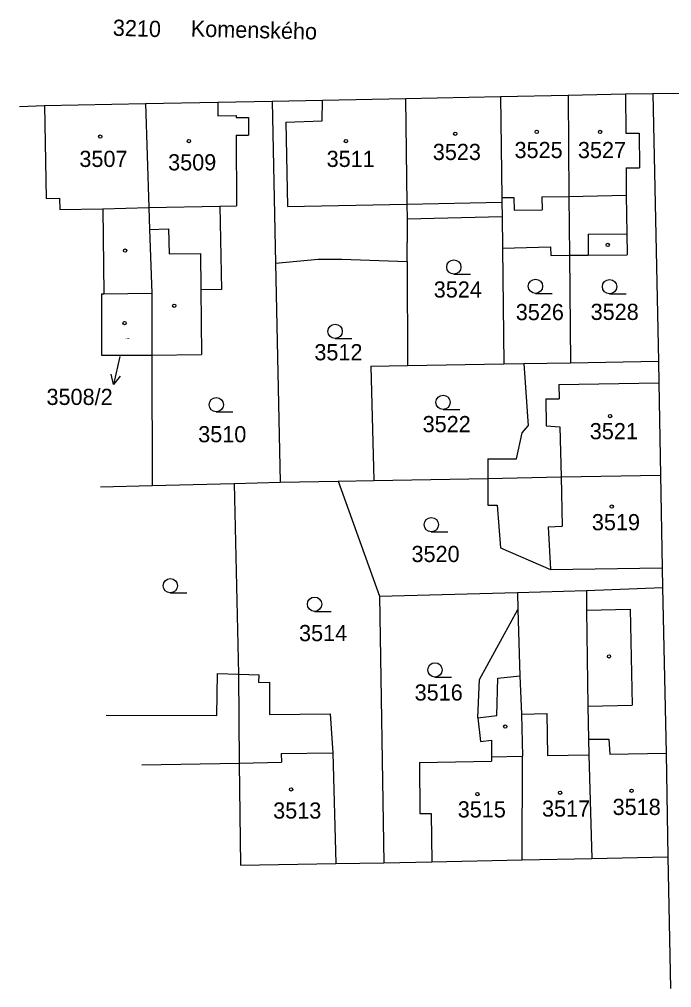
# Model space of a CAD drawing. Extents: x -735092 to -733385, y -1122435 to -1118992.
# Drawn here: x -734514.4 to -734445.9, y -1120442.6 to -1120340.9 of the extents above; entities that cross this region are included whole.
import ezdxf

# ---------------------------------------------------------------- set-up
doc = ezdxf.new("R2010")
doc.units = 0
for name, color, linetype in [('Vrstva 1', 7, 'Continuous'), ('Vrstva 15', 7, 'Continuous'), ('Vrstva 16', 7, 'Continuous'), ('Vrstva 18', 7, 'Continuous'), ('Vrstva 19', 7, 'Continuous'), ('Vrstva 25', 7, 'Continuous'), ('Vrstva 4', 7, 'Continuous')]:
    doc.layers.add(name, color=color, linetype=linetype)

msp = doc.modelspace()

# ---------------------------------------------------------------- linework, layer by layer
at = {"layer": 'Vrstva 1'}
for points in [[(-734463.86, -1120348.96), (-734456.74, -1120348.82)], [(-734456.74, -1120348.82), (-734450.71, -1120348.7)], [(-734456.74, -1120348.82), (-734456.66, -1120359.46)], [(-734450.71, -1120348.7), (-734447.83, -1120348.64)], [(-734450.71, -1120348.7), (-734450.68, -1120352.83)], [(-734447.83, -1120348.64), (-734432.35, -1120348.47)], [(-734447.83, -1120348.64), (-734447.24, -1120376.78)], [(-734514.43, -1120350.01), (-734511.78, -1120349.93)], [(-734511.78, -1120349.93), (-734501.18, -1120349.72)], [(-734511.78, -1120349.93), (-734511.6, -1120359.68)], [(-734501.18, -1120349.72), (-734493.57, -1120349.55)], [(-734501.18, -1120349.72), (-734500.82, -1120360.64)], [(-734493.57, -1120349.55), (-734487.86, -1120349.45)], [(-734493.57, -1120349.55), (-734493.57, -1120351.01)], [(-734487.86, -1120349.45), (-734482.58, -1120349.34)], [(-734487.86, -1120349.45), (-734487.5, -1120366.46)], [(-734482.58, -1120349.34), (-734473.84, -1120349.17)], [(-734473.84, -1120349.17), (-734463.86, -1120348.96)], [(-734473.84, -1120349.17), (-734473.69, -1120360.28)], [(-734463.86, -1120348.96), (-734463.71, -1120359.58)], [(-734493.57, -1120351.01), (-734491.64, -1120350.97)], [(-734491.64, -1120350.97), (-734491.64, -1120351.19)], [(-734491.64, -1120351.19), (-734490.35, -1120351.19)], [(-734490.35, -1120351.19), (-734490.35, -1120353.03)], [(-734450.68, -1120352.83), (-734449.27, -1120352.82)], [(-734449.27, -1120352.82), (-734449.23, -1120356.46)], [(-734491.63, -1120353.03), (-734490.35, -1120353.03)], [(-734491.63, -1120353.03), (-734491.61, -1120360.44)], [(-734450.65, -1120356.47), (-734449.23, -1120356.46)], [(-734450.65, -1120356.47), (-734450.63, -1120359.34)], [(-734511.6, -1120359.68), (-734510.2, -1120359.66)], [(-734510.2, -1120359.66), (-734510.18, -1120360.84)], [(-734463.71, -1120359.58), (-734463.7, -1120360.07)], [(-734463.7, -1120360.07), (-734463.68, -1120361.58)], [(-734456.66, -1120359.46), (-734456.61, -1120365.65)], [(-734450.63, -1120359.34), (-734450.58, -1120363.4)], [(-734510.18, -1120360.84), (-734505.67, -1120360.78)], [(-734505.67, -1120360.78), (-734505.56, -1120369.7)], [(-734500.82, -1120360.64), (-734500.74, -1120362.93)], [(-734493.37, -1120360.48), (-734491.61, -1120360.44)], [(-734493.37, -1120360.48), (-734493.18, -1120369.23)], [(-734473.69, -1120360.28), (-734473.67, -1120361.82)], [(-734473.67, -1120361.82), (-734463.68, -1120361.58)], [(-734473.67, -1120361.82), (-734473.65, -1120364.29)], [(-734463.68, -1120361.58), (-734463.64, -1120364.89)], [(-734500.74, -1120362.93), (-734500.52, -1120369.62)], [(-734450.58, -1120363.4), (-734450.55, -1120365.6)], [(-734473.65, -1120366.31), (-734473.65, -1120364.29)], [(-734463.64, -1120364.89), (-734458.59, -1120364.77)], [(-734463.64, -1120364.89), (-734463.49, -1120377.06)], [(-734458.59, -1120364.77), (-734458.58, -1120365.67)], [(-734487.5, -1120366.46), (-734483.02, -1120366.07)], [(-734483.02, -1120366.07), (-734480.55, -1120366.04)], [(-734480.55, -1120366.04), (-734473.65, -1120366.31)], [(-734458.58, -1120365.67), (-734456.61, -1120365.65)], [(-734456.61, -1120365.65), (-734454.63, -1120365.64)], [(-734456.61, -1120365.65), (-734456.48, -1120376.94)], [(-734454.63, -1120365.64), (-734450.55, -1120365.6)], [(-734487.5, -1120366.46), (-734487.01, -1120389.49)], [(-734473.65, -1120366.31), (-734473.64, -1120377.23)], [(-734495.35, -1120369.21), (-734493.18, -1120369.23)], [(-734495.35, -1120369.21), (-734495.27, -1120376.06)], [(-734505.81, -1120369.7), (-734505.8, -1120376.14)], [(-734505.81, -1120369.7), (-734505.56, -1120369.7)], [(-734505.56, -1120369.7), (-734500.52, -1120369.62)], [(-734500.52, -1120369.62), (-734500.5, -1120376.13)], [(-734505.8, -1120376.14), (-734500.5, -1120376.13)], [(-734500.5, -1120376.13), (-734495.27, -1120376.06)], [(-734500.5, -1120376.13), (-734500.47, -1120389.84)], [(-734477.47, -1120377.3), (-734473.64, -1120377.23)], [(-734477.47, -1120377.3), (-734477.17, -1120389.31)], [(-734473.64, -1120377.23), (-734463.49, -1120377.06)], [(-734463.49, -1120377.06), (-734461.41, -1120377.02)], [(-734461.41, -1120377.02), (-734456.48, -1120376.94)], [(-734461.41, -1120377.02), (-734460.96, -1120383.57)], [(-734456.48, -1120376.94), (-734447.24, -1120376.78)], [(-734447.24, -1120376.78), (-734447.2, -1120379.06)], [(-734447.2, -1120379.06), (-734447.02, -1120388.74)], [(-734462.18, -1120387.04), (-734461.58, -1120384.3)], [(-734461.58, -1120384.3), (-734460.96, -1120383.57)], [(-734465.19, -1120387.03), (-734462.18, -1120387.04)], [(-734465.19, -1120387.03), (-734465.19, -1120389.08)], [(-734491.84, -1120389.62), (-734487.01, -1120389.49)], [(-734487.01, -1120389.49), (-734480.93, -1120389.38)], [(-734480.93, -1120389.38), (-734477.17, -1120389.31)], [(-734480.93, -1120389.38), (-734476.58, -1120401.47)], [(-734477.17, -1120389.31), (-734465.19, -1120389.08)], [(-734465.19, -1120389.08), (-734457.49, -1120388.93)], [(-734465.19, -1120389.08), (-734465.19, -1120391.91)], [(-734457.49, -1120388.93), (-734447.02, -1120388.74)], [(-734447.02, -1120388.74), (-734446.85, -1120398.47)], [(-734505.9, -1120389.98), (-734500.47, -1120389.84)], [(-734500.47, -1120389.84), (-734491.84, -1120389.62)], [(-734491.84, -1120389.62), (-734491.39, -1120409.65)], [(-734465.19, -1120391.91), (-734464.19, -1120391.9)], [(-734464.19, -1120391.9), (-734463.84, -1120396.36)], [(-734463.84, -1120396.36), (-734458.6, -1120398.66)], [(-734458.6, -1120398.66), (-734446.85, -1120398.47)], [(-734446.85, -1120398.47), (-734446.81, -1120400.56)], [(-734454.83, -1120400.86), (-734446.81, -1120400.56)], [(-734446.81, -1120400.56), (-734446.45, -1120417.94)], [(-734476.58, -1120401.47), (-734462.08, -1120401.06)], [(-734476.58, -1120401.47), (-734476.12, -1120429.47)], [(-734462.08, -1120401.06), (-734454.83, -1120400.86)], [(-734462.08, -1120401.06), (-734462.03, -1120402.86)], [(-734454.83, -1120400.86), (-734454.8, -1120402.92)], [(-734466.07, -1120410.22), (-734462.03, -1120402.86)], [(-734462.03, -1120402.86), (-734461.83, -1120409.83)], [(-734454.8, -1120402.92), (-734454.67, -1120413)], [(-734493.68, -1120413.98), (-734493.6, -1120409.58)], [(-734493.6, -1120409.58), (-734491.39, -1120409.65)], [(-734491.39, -1120409.65), (-734489.22, -1120409.71)], [(-734491.39, -1120409.65), (-734491.33, -1120418.98)], [(-734489.25, -1120410.51), (-734489.22, -1120409.71)], [(-734461.83, -1120409.83), (-734461.64, -1120413.84)], [(-734489.25, -1120410.51), (-734488.15, -1120410.5)], [(-734488.15, -1120410.5), (-734488.13, -1120413.9)], [(-734466.24, -1120414.22), (-734466.07, -1120410.22)], [(-734505.31, -1120413.94), (-734493.68, -1120413.98)], [(-734488.13, -1120413.9), (-734481.77, -1120413.8)], [(-734481.77, -1120413.8), (-734481.48, -1120417.9)], [(-734461.64, -1120413.84), (-734461.55, -1120418.25)], [(-734454.67, -1120413), (-734454.59, -1120416.49)], [(-734466.24, -1120414.22), (-734465.96, -1120416.71)], [(-734465.96, -1120416.71), (-734464.81, -1120416.58)], [(-734464.81, -1120416.58), (-734464.8, -1120418.32)], [(-734454.59, -1120416.49), (-734454.56, -1120418.11)], [(-734481.48, -1120417.9), (-734481.18, -1120429.55)], [(-734446.45, -1120417.94), (-734446.27, -1120428.83)], [(-734491.33, -1120418.98), (-734491.18, -1120429.71)], [(-734472.38, -1120418.93), (-734464.79, -1120418.78)], [(-734472.38, -1120418.93), (-734472.32, -1120424.3)], [(-734464.8, -1120418.32), (-734464.79, -1120418.78)], [(-734461.56, -1120429.16), (-734461.55, -1120418.25)], [(-734454.56, -1120418.11), (-734454.25, -1120429)], [(-734472.32, -1120424.3), (-734471.15, -1120424.28)], [(-734471.15, -1120424.28), (-734471.06, -1120429.36)], [(-734471.06, -1120429.36), (-734461.56, -1120429.16)], [(-734461.56, -1120429.16), (-734454.25, -1120429)], [(-734454.25, -1120429), (-734446.27, -1120428.83)], [(-734446.27, -1120428.83), (-734446, -1120442.67)], [(-734491.18, -1120429.71), (-734481.18, -1120429.55)], [(-734481.18, -1120429.55), (-734476.12, -1120429.47)], [(-734476.12, -1120429.47), (-734471.06, -1120429.36)]]:
    msp.add_lwpolyline(points, dxfattribs=at)
at = {"layer": 'Vrstva 25'}
for points in [[(-734468.76, -1120367.63), (-734467.01, -1120367.63)], [(-734460.18, -1120369.65), (-734458.43, -1120369.65)], [(-734452.39, -1120369.69), (-734450.64, -1120369.69)], [(-734481.24, -1120374.39), (-734479.49, -1120374.39)], [(-734503.86, -1120376.29), (-734504.529, -1120379.214)], [(-734503.82, -1120378.351), (-734504.529, -1120379.214), (-734504.793, -1120378.127)], [(-734493.73, -1120382.09), (-734491.98, -1120382.09)], [(-734469.89, -1120381.84), (-734468.14, -1120381.84)], [(-734471.13, -1120394.69), (-734469.38, -1120394.69)], [(-734498.56, -1120401.11), (-734496.81, -1120401.11)], [(-734483.4, -1120403.05), (-734481.65, -1120403.05)], [(-734470.74, -1120409.95), (-734468.99, -1120409.95)]]:
    msp.add_lwpolyline(points, dxfattribs=at)
for centre, radius in [((-734468.61, -1120352.88), 0.175), ((-734460.05, -1120352.68), 0.175), ((-734453.39, -1120352.69), 0.175), ((-734505.93, -1120353.18), 0.175), ((-734496.6, -1120353.65), 0.175), ((-734480.11, -1120353.65), 0.175), ((-734503.32, -1120365.16), 0.175), ((-734452.58, -1120364.56), 0.175), ((-734468.76, -1120366.88), 0.75), ((-734460.18, -1120368.9), 0.75), ((-734452.39, -1120368.94), 0.75), ((-734498.14, -1120370.95), 0.175), ((-734503.37, -1120372.77), 0.175), ((-734481.24, -1120373.64), 0.75), ((-734469.89, -1120381.09), 0.75), ((-734493.73, -1120381.34), 0.75), ((-734452.33, -1120382.54), 0.175), ((-734452.16, -1120392.04), 0.175), ((-734471.13, -1120393.94), 0.75), ((-734498.56, -1120400.36), 0.75), ((-734483.4, -1120402.3), 0.75), ((-734452.45, -1120407.79), 0.175), ((-734470.74, -1120409.2), 0.75), ((-734463.36, -1120415.15), 0.175), ((-734485.87, -1120421.75), 0.175), ((-734466.28, -1120422.24), 0.175), ((-734457.6, -1120422.1), 0.175), ((-734450.07, -1120421.89), 0.175)]:
    msp.add_circle(centre, radius, dxfattribs=at)
at = {"layer": 'Vrstva 4'}
for points in [[(-734482.6, -1120351.54), (-734482.58, -1120349.34)], [(-734486.43, -1120351.67), (-734482.6, -1120351.54)], [(-734486.43, -1120351.67), (-734486.24, -1120360.54)], [(-734473.69, -1120360.28), (-734463.7, -1120360.07)], [(-734463.71, -1120359.58), (-734462.44, -1120359.56)], [(-734462.44, -1120359.56), (-734462.43, -1120360.92)], [(-734459.5, -1120359.52), (-734456.66, -1120359.46)], [(-734459.5, -1120359.52), (-734459.49, -1120360.89)], [(-734456.66, -1120359.46), (-734450.63, -1120359.34)], [(-734505.67, -1120360.78), (-734500.82, -1120360.64)], [(-734500.82, -1120360.64), (-734493.37, -1120360.48)], [(-734486.24, -1120360.54), (-734473.69, -1120360.28)], [(-734462.43, -1120360.92), (-734459.49, -1120360.89)], [(-734500.74, -1120362.93), (-734498.74, -1120362.87)], [(-734498.74, -1120362.87), (-734498.69, -1120365.5)], [(-734454.64, -1120363.44), (-734450.58, -1120363.4)], [(-734454.64, -1120363.44), (-734454.63, -1120365.64)], [(-734498.69, -1120365.5), (-734495.4, -1120365.46)], [(-734495.4, -1120365.46), (-734495.35, -1120369.21)], [(-734457.71, -1120379.22), (-734447.2, -1120379.06)], [(-734457.71, -1120379.22), (-734457.68, -1120380.71)], [(-734459.08, -1120380.74), (-734457.68, -1120380.71)], [(-734459.08, -1120380.74), (-734459.06, -1120383.55)], [(-734459.06, -1120383.55), (-734457.61, -1120383.67)], [(-734457.61, -1120383.67), (-734457.49, -1120388.93)], [(-734457.49, -1120388.93), (-734457.37, -1120394.11)], [(-734458.84, -1120394.17), (-734457.37, -1120394.11)], [(-734458.84, -1120394.17), (-734458.6, -1120398.66)], [(-734454.8, -1120402.92), (-734450.21, -1120402.83)], [(-734450.21, -1120402.83), (-734450.02, -1120412.92)], [(-734464.15, -1120410.07), (-734461.83, -1120409.83)], [(-734464.24, -1120414), (-734464.15, -1120410.07)], [(-734454.67, -1120413), (-734450.02, -1120412.92)], [(-734466.24, -1120414.22), (-734464.24, -1120414)], [(-734461.64, -1120413.84), (-734458.99, -1120413.79)], [(-734458.99, -1120413.79), (-734458.9, -1120418.2)], [(-734454.59, -1120416.49), (-734452.47, -1120416.46)], [(-734452.47, -1120416.46), (-734452.36, -1120418.06)], [(-734486.9, -1120417.99), (-734481.48, -1120417.9)], [(-734486.9, -1120417.99), (-734486.89, -1120418.89)], [(-734452.36, -1120418.06), (-734446.45, -1120417.94)], [(-734501.55, -1120419.18), (-734491.33, -1120418.98)], [(-734491.33, -1120418.98), (-734486.89, -1120418.89)], [(-734464.8, -1120418.32), (-734461.55, -1120418.25)], [(-734458.9, -1120418.2), (-734454.56, -1120418.11)]]:
    msp.add_lwpolyline(points, dxfattribs=at)

# ---------------------------------------------------------------- texts
at = {"layer": 'Vrstva 15'}
msp.add_text('Komenského', height=1.7, rotation=358.60285, dxfattribs=at).set_placement((-734496.426, -1120342.665))
at = {"layer": 'Vrstva 16'}
msp.add_text('3508/2', height=1.7, dxfattribs=at).set_placement((-734511.577, -1120381.37))
at = {"layer": 'Vrstva 18'}
msp.add_text('3210', height=1.7, rotation=358.20285, dxfattribs=at).set_placement((-734504.624, -1120342.577))
for s, p in [('3524', (-734470.87, -1120370.09)), ('3526', (-734462.25, -1120372.46)), ('3528', (-734454.38, -1120372.44)), ('3512', (-734483.42, -1120376.68)), ('3522', (-734472.04, -1120384.23)), ('3510', (-734495.63, -1120385.29)), ('3520', (-734473.21, -1120397.87)), ('3514', (-734485.03, -1120406.18)), ('3516', (-734472.88, -1120412.42))]:
    msp.add_text(s, height=1.7, dxfattribs=at).set_placement(p)
at = {"layer": 'Vrstva 19'}
for s, height, p in [('3523', 1.7, (-734470.97, -1120355.64)), ('3525', 1.7, (-734462.38, -1120355.44)), ('3527', 1.7, (-734455.72, -1120355.44)), ('3507', 1.7, (-734508.12, -1120356.37)), ('3509', 1.7, (-734498.79, -1120356.73)), ('3511', 1.7, (-734482.13, -1120356.37)), ('3508/2', 0.1, (-734503.28, -1120374.43)), ('3521', 1.7, (-734454.47, -1120384.97)), ('3519', 1.7, (-734454.25, -1120394.53)), ('3513', 1.7, (-734487.75, -1120424.82)), ('3515', 1.7, (-734468.35, -1120424.7)), ('3517', 1.7, (-734459.49, -1120424.61)), ('3518', 1.7, (-734452.07, -1120424.44))]:
    msp.add_text(s, height=height, dxfattribs=at).set_placement(p)

doc.saveas('drawing.dxf')
